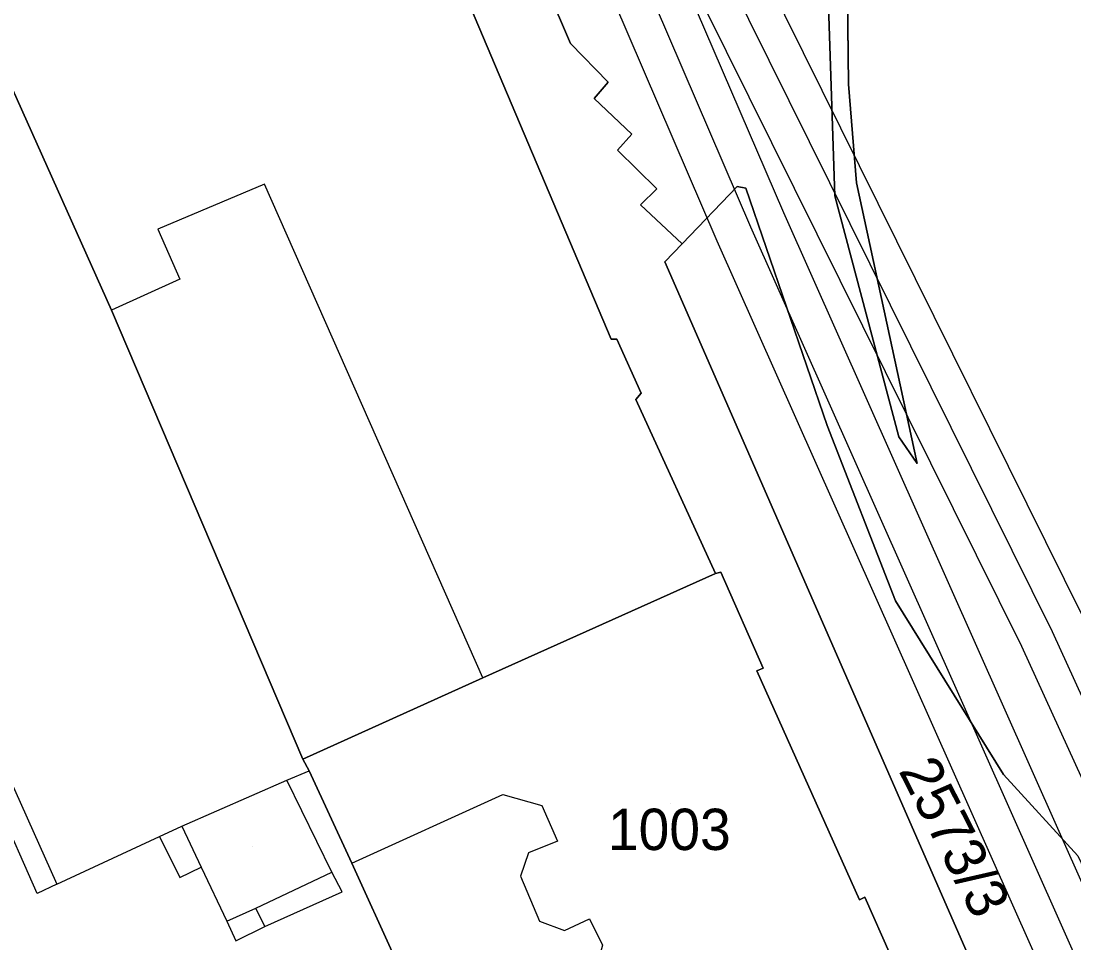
# Model space of a CAD drawing. Extents: x -263423 to -261326, y -1240067 to -1237864.
# Drawn here: x -262454.7 to -262403.7, y -1239538.3 to -1239493.6 of the extents above; entities that cross this region are included whole.
import ezdxf

# ---------------------------------------------------------------- set-up
doc = ezdxf.new("R2010")
doc.units = 0
for name, color, linetype in [('body_kn', 7, 'Continuous'), ('kladpar_druhypozemkov', 7, 'Continuous'), ('kladpar_hranice', 7, 'Continuous'), ('kladpar_parcelnecisla', 7, 'Continuous'), ('kladpar_plochy', 7, 'Continuous'), ('linie', 7, 'Continuous'), ('tarchy_linie', 7, 'Continuous'), ('zappar_hrandruhpozemk', 7, 'Continuous')]:
    doc.layers.add(name, color=color, linetype=linetype)

msp = doc.modelspace()

# ---------------------------------------------------------------- linework, layer by layer
at = {"layer": 'body_kn'}
for p, q in [((-262428.11, -1239494.71), (-262428.11, -1239494.71)), ((-262426.29, -1239496.58), (-262426.29, -1239496.58)), ((-262414.66, -1239496.68), (-262414.66, -1239496.68)), ((-262426.97, -1239497.37), (-262426.97, -1239497.37)), ((-262425.15, -1239499.09), (-262425.15, -1239499.09)), ((-262425.84, -1239499.87), (-262425.84, -1239499.87)), ((-262442.94, -1239501.52), (-262442.94, -1239501.52)), ((-262420.05, -1239501.63), (-262420.05, -1239501.63)), ((-262419.63, -1239501.71), (-262419.63, -1239501.71)), ((-262414.27, -1239501.45), (-262414.27, -1239501.45)), ((-262423.94, -1239501.74), (-262423.94, -1239501.74)), ((-262415.32, -1239502.09), (-262415.32, -1239502.09)), ((-262424.72, -1239502.52), (-262424.72, -1239502.52)), ((-262417.79, -1239502.9), (-262417.79, -1239502.9)), ((-262448.1, -1239503.7), (-262448.1, -1239503.7)), ((-262419.4, -1239503.59), (-262419.4, -1239503.59)), ((-262421.01, -1239504.28), (-262421.01, -1239504.28)), ((-262422.71, -1239504.4), (-262422.71, -1239504.4)), ((-262423.55, -1239505.28), (-262423.55, -1239505.28)), ((-262423.55, -1239505.28), (-262423.55, -1239505.28)), ((-262447.04, -1239506.12), (-262447.04, -1239506.12)), ((-262450.35, -1239507.62), (-262450.35, -1239507.62)), ((-262426.14, -1239509.02), (-262426.14, -1239509.02)), ((-262425.88, -1239509.02), (-262425.88, -1239509.02)), ((-262424.7, -1239511.64), (-262424.7, -1239511.64)), ((-262424.96, -1239511.95), (-262424.96, -1239511.95)), ((-262415.68, -1239513.21), (-262415.68, -1239513.21)), ((-262412.22, -1239513.75), (-262412.22, -1239513.75)), ((-262411.33, -1239515.05), (-262411.33, -1239515.05)), ((-262421.09, -1239520.37), (-262421.09, -1239520.37)), ((-262421.09, -1239520.37), (-262421.09, -1239520.37)), ((-262420.84, -1239520.31), (-262420.84, -1239520.31)), ((-262412.37, -1239521.7), (-262412.37, -1239521.7)), ((-262404.79, -1239523.18), (-262404.79, -1239523.18)), ((-262406.28, -1239523.89), (-262406.28, -1239523.89)), ((-262419.1, -1239525.08), (-262419.1, -1239525.08)), ((-262418.79, -1239524.96), (-262418.79, -1239524.96)), ((-262432.36, -1239525.42), (-262432.36, -1239525.42)), ((-262432.36, -1239525.42), (-262432.36, -1239525.42)), ((-262441.08, -1239529.36), (-262441.08, -1239529.36)), ((-262440.77, -1239529.93), (-262440.77, -1239529.93)), ((-262407.14, -1239530.1), (-262407.14, -1239530.1)), ((-262441.85, -1239530.37), (-262441.85, -1239530.37)), ((-262441.85, -1239530.37), (-262441.85, -1239530.37)), ((-262431.39, -1239531.08), (-262431.39, -1239531.08)), ((-262429.5, -1239531.61), (-262429.5, -1239531.61)), ((-262446.94, -1239532.61), (-262446.94, -1239532.61)), ((-262448.02, -1239533.11), (-262448.02, -1239533.11)), ((-262448.02, -1239533.11), (-262448.02, -1239533.11)), ((-262428.75, -1239533.33), (-262428.75, -1239533.33)), ((-262430.15, -1239533.89), (-262430.15, -1239533.89)), ((-262446.01, -1239534.59), (-262446.01, -1239534.59)), ((-262446.01, -1239534.59), (-262446.01, -1239534.59)), ((-262439.67, -1239534.83), (-262439.67, -1239534.83)), ((-262439.67, -1239534.83), (-262439.67, -1239534.83)), ((-262438.71, -1239534.39), (-262438.71, -1239534.39)), ((-262438.71, -1239534.39), (-262438.71, -1239534.39)), ((-262447.03, -1239535.09), (-262447.03, -1239535.09)), ((-262430.54, -1239535.03), (-262430.54, -1239535.03)), ((-262453.95, -1239535.86), (-262453.95, -1239535.86)), ((-262452.99, -1239535.42), (-262452.99, -1239535.42)), ((-262439.17, -1239535.79), (-262439.17, -1239535.79)), ((-262414.12, -1239536.18), (-262414.12, -1239536.18)), ((-262413.87, -1239536.05), (-262413.87, -1239536.05)), ((-262443.36, -1239536.58), (-262443.36, -1239536.58)), ((-262444.76, -1239537.2), (-262444.76, -1239537.2)), ((-262429.61, -1239537.2), (-262429.61, -1239537.2)), ((-262427.2, -1239537.09), (-262427.2, -1239537.09)), ((-262442.92, -1239537.47), (-262442.92, -1239537.47)), ((-262442.92, -1239537.47), (-262442.92, -1239537.47)), ((-262428.4, -1239537.65), (-262428.4, -1239537.65)), ((-262444.33, -1239538.16), (-262444.33, -1239538.16))]:
    msp.add_line(p, q, dxfattribs=at)
at = {"layer": 'kladpar_druhypozemkov'}
for p, q in [((-262423.25, -1239531.52), (-262423.25, -1239531.52)), ((-262443.52, -1239533.61), (-262443.52, -1239533.61)), ((-262408.19, -1239533.89), (-262408.19, -1239533.89))]:
    msp.add_line(p, q, dxfattribs=at)
at = {"layer": 'kladpar_hranice'}
for points in [[(-262413.55, -1239458.6), (-262412.65, -1239460.59), (-262413.44, -1239470.22), (-262414.79, -1239485.3), (-262414.66, -1239496.68), (-262414.27, -1239501.45), (-262411.33, -1239515.05), (-262412.22, -1239513.75), (-262415.32, -1239502.09), (-262415.89, -1239484.65), (-262415.4, -1239475.94), (-262414.57, -1239469.88), (-262413.55, -1239458.6)], [(-262413.55, -1239458.6), (-262414.57, -1239469.88), (-262415.4, -1239475.94), (-262415.89, -1239484.65), (-262415.32, -1239502.09), (-262412.22, -1239513.75), (-262411.33, -1239515.05), (-262414.27, -1239501.45), (-262414.66, -1239496.68), (-262414.79, -1239485.3), (-262413.44, -1239470.22), (-262412.65, -1239460.59), (-262411.84, -1239462.37), (-262403.39, -1239480.97)], [(-262443.73, -1239468.85), (-262436.39, -1239466.32), (-262429.35, -1239464.07), (-262427.11, -1239465.09), (-262423.95, -1239468.11), (-262421.44, -1239472.3), (-262420.53, -1239477.64), (-262421.85, -1239483.34), (-262425.58, -1239488.24), (-262429.25, -1239492.06), (-262428.11, -1239494.71), (-262426.29, -1239496.58), (-262426.97, -1239497.37), (-262425.15, -1239499.09), (-262425.84, -1239499.87), (-262423.94, -1239501.74), (-262424.72, -1239502.52), (-262422.71, -1239504.4), (-262423.55, -1239505.28), (-262402.7, -1239552.95)], [(-262437.88, -1239481.52), (-262433.77, -1239491.03), (-262426.14, -1239509.02), (-262425.88, -1239509.02), (-262424.7, -1239511.64), (-262424.96, -1239511.95), (-262421.09, -1239520.37), (-262432.36, -1239525.42), (-262441.08, -1239529.36), (-262450.35, -1239507.62), (-262463.79, -1239477.61), (-262464.29, -1239476.49), (-262464.49, -1239475.98), (-262446.71, -1239470.2), (-262446.83, -1239469.82), (-262443.73, -1239468.85), (-262443.22, -1239469.35), (-262437.88, -1239481.52)], [(-262385.49, -1239599.54), (-262395.25, -1239577.11), (-262403.91, -1239557.79), (-262412.31, -1239539.56), (-262412.57, -1239539.75), (-262412.88, -1239538.98), (-262412.62, -1239538.86), (-262413.87, -1239536.05), (-262414.12, -1239536.18), (-262419.1, -1239525.08), (-262418.79, -1239524.96), (-262420.84, -1239520.31), (-262421.09, -1239520.37), (-262424.96, -1239511.95), (-262424.7, -1239511.64), (-262425.88, -1239509.02), (-262426.14, -1239509.02), (-262433.77, -1239491.03), (-262437.88, -1239481.52), (-262443.22, -1239469.35), (-262443.73, -1239468.85)], [(-262463.79, -1239477.61), (-262450.35, -1239507.62), (-262441.08, -1239529.36), (-262440.77, -1239529.93), (-262438.71, -1239534.39), (-262434.48, -1239543.7), (-262432.11, -1239548.8), (-262434.6, -1239549.92), (-262443.89, -1239554.11), (-262452.67, -1239557.97), (-262454.85, -1239552.81), (-262458.02, -1239545.48), (-262460.07, -1239540.51), (-262468.71, -1239519.99), (-262475.4, -1239522.86), (-262475.58, -1239522.41), (-262477.64, -1239517.63), (-262478.01, -1239516.74), (-262479.31, -1239513.62), (-262483.73, -1239503.29), (-262496.46, -1239508.65), (-262496.65, -1239508.73), (-262497.22, -1239508.96), (-262505.62, -1239488.64)], [(-262403.54, -1239534.04), (-262407.14, -1239530.1), (-262412.37, -1239521.7), (-262415.68, -1239513.21), (-262419.63, -1239501.71), (-262420.05, -1239501.63), (-262422.71, -1239504.4), (-262424.72, -1239502.52), (-262423.94, -1239501.74), (-262425.84, -1239499.87), (-262425.15, -1239499.09), (-262426.97, -1239497.37), (-262426.29, -1239496.58), (-262428.11, -1239494.71), (-262429.25, -1239492.06)], [(-262423.55, -1239505.28), (-262422.71, -1239504.4), (-262420.05, -1239501.63), (-262419.63, -1239501.71), (-262415.68, -1239513.21), (-262412.37, -1239521.7), (-262407.14, -1239530.1), (-262403.54, -1239534.04), (-262397.91, -1239545.86), (-262396.99, -1239548.72), (-262397.99, -1239550.49), (-262402.7, -1239552.95), (-262423.55, -1239505.28)], [(-262421.09, -1239520.37), (-262420.84, -1239520.31), (-262418.79, -1239524.96), (-262419.1, -1239525.08), (-262414.12, -1239536.18), (-262413.87, -1239536.05), (-262412.62, -1239538.86), (-262412.88, -1239538.98), (-262412.57, -1239539.75), (-262426.56, -1239546.23), (-262432.11, -1239548.8), (-262434.48, -1239543.7), (-262438.71, -1239534.39), (-262440.77, -1239529.93), (-262441.08, -1239529.36), (-262432.36, -1239525.42), (-262421.09, -1239520.37)]]:
    msp.add_lwpolyline(points, dxfattribs=at)
at = {"layer": 'kladpar_plochy'}
for p, q in [((-262415.89, -1239484.65), (-262415.32, -1239502.09)), ((-262414.66, -1239496.68), (-262414.79, -1239485.3)), ((-262428.11, -1239494.71), (-262429.25, -1239492.06)), ((-262426.29, -1239496.58), (-262428.11, -1239494.71)), ((-262426.97, -1239497.37), (-262426.29, -1239496.58)), ((-262414.27, -1239501.45), (-262414.66, -1239496.68)), ((-262425.15, -1239499.09), (-262426.97, -1239497.37)), ((-262425.84, -1239499.87), (-262425.15, -1239499.09)), ((-262423.94, -1239501.74), (-262425.84, -1239499.87)), ((-262420.05, -1239501.63), (-262422.71, -1239504.4)), ((-262419.63, -1239501.71), (-262420.05, -1239501.63)), ((-262415.68, -1239513.21), (-262419.63, -1239501.71)), ((-262411.33, -1239515.05), (-262414.27, -1239501.45)), ((-262424.72, -1239502.52), (-262423.94, -1239501.74)), ((-262415.32, -1239502.09), (-262412.22, -1239513.75)), ((-262422.71, -1239504.4), (-262424.72, -1239502.52)), ((-262412.37, -1239521.7), (-262415.68, -1239513.21)), ((-262412.22, -1239513.75), (-262411.33, -1239515.05)), ((-262407.14, -1239530.1), (-262412.37, -1239521.7)), ((-262403.54, -1239534.04), (-262407.14, -1239530.1))]:
    msp.add_line(p, q, dxfattribs=at)
for points in [[(-262413.55, -1239458.6), (-262412.65, -1239460.59), (-262413.44, -1239470.22), (-262414.79, -1239485.3), (-262414.66, -1239496.68), (-262414.27, -1239501.45), (-262411.33, -1239515.05), (-262412.22, -1239513.75), (-262415.32, -1239502.09), (-262415.89, -1239484.65), (-262415.4, -1239475.94), (-262414.57, -1239469.88)], [(-262437.88, -1239481.52), (-262433.77, -1239491.03), (-262426.14, -1239509.02), (-262425.88, -1239509.02), (-262424.7, -1239511.64), (-262424.96, -1239511.95), (-262421.09, -1239520.37), (-262432.36, -1239525.42), (-262441.08, -1239529.36), (-262450.35, -1239507.62), (-262463.79, -1239477.61), (-262464.29, -1239476.49), (-262464.49, -1239475.98), (-262446.71, -1239470.2), (-262446.83, -1239469.82), (-262443.73, -1239468.85), (-262443.22, -1239469.35)], [(-262423.55, -1239505.28), (-262422.71, -1239504.4), (-262420.05, -1239501.63), (-262419.63, -1239501.71), (-262415.68, -1239513.21), (-262412.37, -1239521.7), (-262407.14, -1239530.1), (-262403.54, -1239534.04), (-262397.91, -1239545.86), (-262396.99, -1239548.72), (-262397.99, -1239550.49), (-262402.7, -1239552.95)], [(-262421.09, -1239520.37), (-262420.84, -1239520.31), (-262418.79, -1239524.96), (-262419.1, -1239525.08), (-262414.12, -1239536.18), (-262413.87, -1239536.05), (-262412.62, -1239538.86), (-262412.88, -1239538.98), (-262412.57, -1239539.75), (-262426.56, -1239546.23), (-262432.11, -1239548.8), (-262434.48, -1239543.7), (-262438.71, -1239534.39), (-262440.77, -1239529.93), (-262441.08, -1239529.36), (-262432.36, -1239525.42)]]:
    msp.add_lwpolyline(points, close=True, dxfattribs=at)
for points in [[(-262463.79, -1239477.61), (-262450.35, -1239507.62), (-262441.08, -1239529.36), (-262440.77, -1239529.93), (-262438.71, -1239534.39), (-262434.48, -1239543.7), (-262432.11, -1239548.8), (-262434.6, -1239549.92), (-262443.89, -1239554.11), (-262452.67, -1239557.97), (-262454.85, -1239552.81), (-262458.02, -1239545.48), (-262460.07, -1239540.51), (-262468.71, -1239519.99), (-262475.4, -1239522.86), (-262475.58, -1239522.41), (-262477.64, -1239517.63), (-262478.01, -1239516.74), (-262479.31, -1239513.62), (-262483.73, -1239503.29), (-262496.46, -1239508.65), (-262496.65, -1239508.73), (-262497.22, -1239508.96), (-262505.62, -1239488.64)], [(-262395.25, -1239577.11), (-262403.91, -1239557.79), (-262412.31, -1239539.56), (-262412.57, -1239539.75), (-262412.88, -1239538.98), (-262412.62, -1239538.86), (-262413.87, -1239536.05), (-262414.12, -1239536.18), (-262419.1, -1239525.08), (-262418.79, -1239524.96), (-262420.84, -1239520.31), (-262421.09, -1239520.37), (-262424.96, -1239511.95), (-262424.7, -1239511.64), (-262425.88, -1239509.02), (-262426.14, -1239509.02), (-262433.77, -1239491.03)], [(-262429.25, -1239492.06), (-262428.11, -1239494.71), (-262426.29, -1239496.58), (-262426.97, -1239497.37), (-262425.15, -1239499.09), (-262425.84, -1239499.87), (-262423.94, -1239501.74), (-262424.72, -1239502.52), (-262422.71, -1239504.4), (-262423.55, -1239505.28), (-262402.7, -1239552.95)]]:
    msp.add_lwpolyline(points, dxfattribs=at)
at = {"layer": 'linie'}
msp.add_lwpolyline([(-262454.12, -1239445.69), (-262452.03, -1239450.4), (-262443.73, -1239468.85), (-262443.22, -1239469.35), (-262437.88, -1239481.52), (-262433.77, -1239491.03), (-262426.14, -1239509.02), (-262425.88, -1239509.02), (-262424.7, -1239511.64), (-262424.96, -1239511.95), (-262421.09, -1239520.37), (-262420.84, -1239520.31), (-262418.79, -1239524.96), (-262419.1, -1239525.08), (-262414.12, -1239536.18), (-262413.87, -1239536.05), (-262412.62, -1239538.86), (-262412.88, -1239538.98), (-262412.57, -1239539.75), (-262412.31, -1239539.56), (-262403.91, -1239557.79), (-262395.25, -1239577.11), (-262385.49, -1239599.54)], dxfattribs=at)
at = {"layer": 'tarchy_linie'}
for points in [[(-262413.63, -1239445.2), (-262437.7, -1239454.37), (-262435.92, -1239458.15), (-262425.88, -1239476.92), (-262403.3, -1239522.47), (-262363.64, -1239609.36), (-262358.64, -1239630.05), (-262345.1, -1239663.66)], [(-262379.84, -1239594.67), (-262401.05, -1239549.12), (-262421.01, -1239504.28), (-262439.54, -1239461.16), (-262437.86, -1239460.64), (-262436.94, -1239460.35), (-262437.41, -1239458.85), (-262437.88, -1239457.35), (-262438.09, -1239457.41), (-262439.1, -1239457.73), (-262445.48, -1239459.73), (-262446.24, -1239457.29), (-262441.75, -1239455.88), (-262444.14, -1239450.33), (-262445.2, -1239448.13), (-262443.58, -1239447.57), (-262442.69, -1239447.27), (-262441.1, -1239446.72)], [(-262437.41, -1239458.85), (-262427.34, -1239477.7), (-262404.79, -1239523.18), (-262365.21, -1239609.9), (-262360.22, -1239630.55), (-262327.82, -1239710.96), (-262321.7, -1239724.22)], [(-262437.86, -1239460.64), (-262419.4, -1239503.59), (-262399.45, -1239548.41), (-262378.3, -1239593.84), (-262373.86, -1239600.98), (-262371.49, -1239608.55), (-262362.38, -1239630.92), (-262360.21, -1239635.87), (-262331.63, -1239696.16), (-262318.68, -1239723.47)], [(-262424.98, -1239486.18), (-262406.28, -1239523.89), (-262366.78, -1239610.44), (-262363.78, -1239622.86), (-262369.82, -1239608.03), (-262372.26, -1239600.24), (-262376.76, -1239593.01), (-262397.85, -1239547.7), (-262417.79, -1239502.9), (-262424.98, -1239486.18)]]:
    msp.add_lwpolyline(points, dxfattribs=at)
at = {"layer": 'zappar_hrandruhpozemk'}
for p, q in [((-262432.36, -1239525.42), (-262442.94, -1239501.52)), ((-262465.19, -1239508.2), (-262452.99, -1239535.42)), ((-262453.95, -1239535.86), (-262466.02, -1239508.58)), ((-262441.85, -1239530.37), (-262440.77, -1239529.93)), ((-262446.94, -1239532.61), (-262441.85, -1239530.37)), ((-262439.67, -1239534.83), (-262441.85, -1239530.37)), ((-262446.94, -1239532.61), (-262446.01, -1239534.59)), ((-262446.01, -1239534.59), (-262444.76, -1239537.2)), ((-262430.54, -1239535.03), (-262429.61, -1239537.2)), ((-262452.99, -1239535.42), (-262453.95, -1239535.86))]:
    msp.add_line(p, q, dxfattribs=at)
for points in [[(-262442.94, -1239501.52), (-262448.1, -1239503.7), (-262447.04, -1239506.12), (-262450.35, -1239507.62)], [(-262438.71, -1239534.39), (-262431.39, -1239531.08), (-262429.5, -1239531.61), (-262428.75, -1239533.33), (-262430.15, -1239533.89), (-262430.54, -1239535.03)], [(-262452.99, -1239535.42), (-262448.02, -1239533.11), (-262446.94, -1239532.61)], [(-262448.02, -1239533.11), (-262447.03, -1239535.09), (-262446.01, -1239534.59)], [(-262444.76, -1239537.2), (-262443.36, -1239536.58), (-262439.67, -1239534.83)], [(-262442.92, -1239537.47), (-262439.17, -1239535.79), (-262439.67, -1239534.83)], [(-262444.76, -1239537.2), (-262444.33, -1239538.16), (-262442.92, -1239537.47), (-262443.36, -1239536.58)], [(-262429.61, -1239537.2), (-262428.4, -1239537.65), (-262427.2, -1239537.09), (-262426.57, -1239538.36), (-262427.1, -1239540.33), (-262434.48, -1239543.7)]]:
    msp.add_lwpolyline(points, dxfattribs=at)

# ---------------------------------------------------------------- texts
at = {"layer": 'kladpar_parcelnecisla'}
msp.add_text('2573/3', height=2, rotation=297, dxfattribs=at).set_placement((-262412.249, -1239529.916))
msp.add_text('1003', height=2, dxfattribs=at).set_placement((-262426.306, -1239533.76))

doc.saveas('drawing.dxf')
